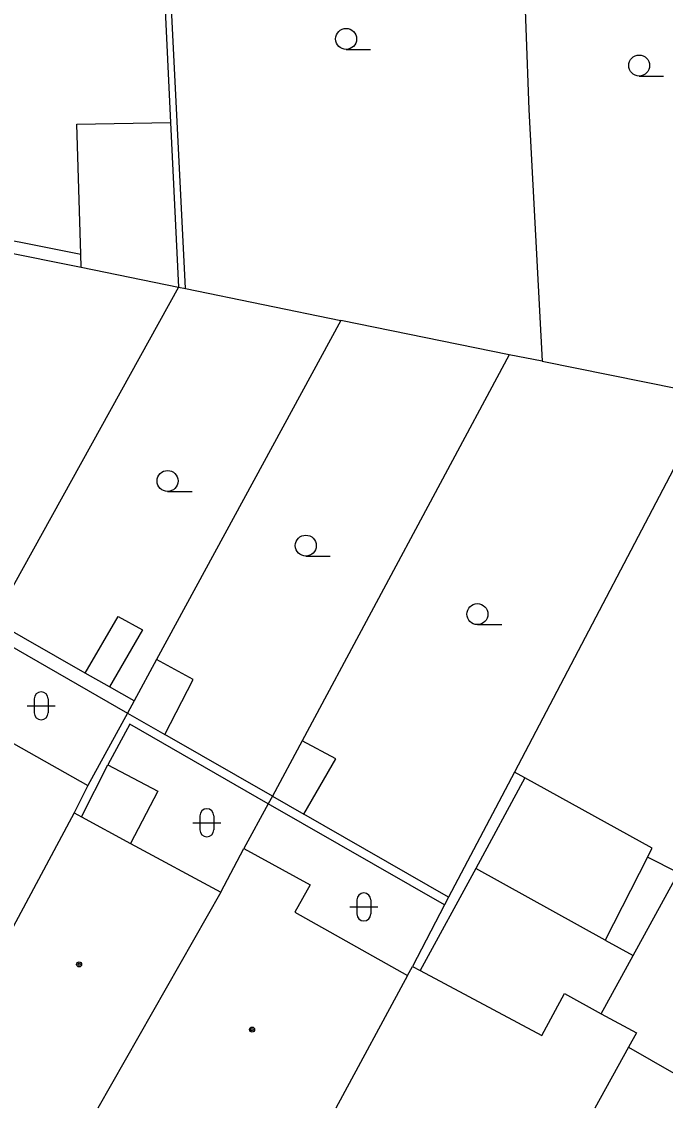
# Model space of a CAD drawing. Extents: x -595546 to -593986, y -1160845 to -1159202.
# Drawn here: x -594997.08 to -594974.09, y -1160843.24 to -1160804.4 of the extents above; entities that cross this region are included whole.
import ezdxf

# ---------------------------------------------------------------- set-up
doc = ezdxf.new("R2010")
doc.units = 0
for name, color, linetype in [('DOP - kresba z DSPS bez souradnic', 7, 'Continuous'), ('DOP - rozhrani ploch obecne', 7, 'Continuous'), ('Level 36', 7, 'Continuous'), ('Level 39', 7, 'Continuous'), ('TM - budovy zdene_ betonove - VP', 7, 'Continuous')]:
    doc.layers.add(name, color=color, linetype=linetype)

msp = doc.modelspace()

# ---------------------------------------------------------------- linework, layer by layer
at = {"layer": 'DOP - kresba z DSPS bez souradnic'}
for points in [[(-594991.23, -1160813.94), (-594992.28, -1160792.94)], [(-594995.11, -1160808.07), (-594991.76, -1160808.01)], [(-594994.97, -1160812.71), (-594995.11, -1160808.07)], [(-595003.88, -1160810.94), (-594994.97, -1160812.71)], [(-594994.96, -1160813.18), (-594994.97, -1160812.71)], [(-594994.81, -1160827.69), (-594998.09, -1160825.82)], [(-594994.81, -1160827.69), (-594993.64, -1160825.66)], [(-594993.64, -1160825.66), (-594992.77, -1160826.14)], [(-594992.77, -1160826.14), (-594993.94, -1160828.18)], [(-594998.32, -1160826.24), (-594993.3, -1160829.12)], [(-594993.94, -1160828.18), (-594994.81, -1160827.69)], [(-594993.06, -1160828.68), (-594993.94, -1160828.18)], [(-594993.3, -1160829.12), (-594991.97, -1160829.88)], [(-594993.22, -1160829.51), (-594994, -1160830.97)], [(-594988.27, -1160832.36), (-594993.22, -1160829.51)], [(-594994.95, -1160832.82), (-594994, -1160830.97)], [(-594994, -1160830.97), (-594992.22, -1160831.91)], [(-594979.11, -1160831.43), (-594980.86, -1160834.67)], [(-594992.22, -1160831.91), (-594993.19, -1160833.78)], [(-594981.97, -1160835.97), (-594988.27, -1160832.36)], [(-594988.12, -1160832.09), (-594987, -1160832.73)], [(-594974.72, -1160834.27), (-594976.23, -1160837.23)], [(-594980.86, -1160834.67), (-594982.84, -1160838.32)], [(-594976.23, -1160837.23), (-594980.86, -1160834.67)], [(-594975.24, -1160837.78), (-594973.62, -1160834.82)], [(-594976.23, -1160837.23), (-594975.24, -1160837.78)], [(-594976.38, -1160839.86), (-594975.24, -1160837.78)], [(-594975.4, -1160841.06), (-594972.24, -1160842.87)]]:
    msp.add_lwpolyline(points, dxfattribs=at)
at = {"layer": 'DOP - rozhrani ploch obecne'}
for points in [[(-594979.39, -1160795.9), (-594978.96, -1160807.54)], [(-594992.19, -1160798.96), (-594991.76, -1160808.01)], [(-594978.96, -1160807.54), (-594978.49, -1160816.54)], [(-594991.76, -1160808.01), (-594991.48, -1160813.89)], [(-594997.87, -1160812.59), (-594994.96, -1160813.18)], [(-594994.96, -1160813.18), (-594991.48, -1160813.89)], [(-594991.48, -1160813.89), (-594998.09, -1160825.82)], [(-594991.48, -1160813.89), (-594991.23, -1160813.94)], [(-594991.23, -1160813.94), (-594985.68, -1160815.08)], [(-594985.68, -1160815.08), (-594992.27, -1160827.2)], [(-594979.66, -1160816.31), (-594985.68, -1160815.08)], [(-594979.66, -1160816.31), (-594987.06, -1160830.11)], [(-594978.49, -1160816.54), (-594979.66, -1160816.31)], [(-594978.49, -1160816.54), (-594972.41, -1160817.77)], [(-594972.41, -1160817.77), (-594979.48, -1160831.23)], [(-594992.27, -1160827.2), (-594993.06, -1160828.68)], [(-594990.96, -1160827.91), (-594992.27, -1160827.2)], [(-594991.97, -1160829.88), (-594990.96, -1160827.91)], [(-594993.06, -1160828.68), (-594993.3, -1160829.12)], [(-594993.3, -1160829.12), (-594994.72, -1160831.71)], [(-594988.12, -1160832.09), (-594991.97, -1160829.88)], [(-594987.06, -1160830.11), (-594988.12, -1160832.09)], [(-594985.86, -1160830.75), (-594987.06, -1160830.11)], [(-594987, -1160832.73), (-594985.86, -1160830.75)], [(-594979.48, -1160831.23), (-594981.83, -1160835.7)], [(-594979.11, -1160831.43), (-594979.48, -1160831.23)], [(-594974.56, -1160833.94), (-594979.11, -1160831.43)], [(-594988.27, -1160832.36), (-594989.14, -1160833.96)], [(-594988.12, -1160832.09), (-594988.27, -1160832.36)], [(-594981.83, -1160835.7), (-594987, -1160832.73)], [(-594974.72, -1160834.27), (-594974.56, -1160833.94)], [(-594973.62, -1160834.82), (-594974.72, -1160834.27)], [(-594981.83, -1160835.7), (-594981.97, -1160835.97)], [(-594981.97, -1160835.97), (-594983.12, -1160838.17)]]:
    msp.add_lwpolyline(points, dxfattribs=at)
at = {"layer": 'Level 36'}
for p, q in [((-594985.49, -1160805.395), (-594984.615, -1160805.395)), ((-594975.02, -1160806.345), (-594974.145, -1160806.345)), ((-594991.87, -1160821.195), (-594990.995, -1160821.195)), ((-594986.93, -1160823.505), (-594986.055, -1160823.505)), ((-594980.8, -1160825.955), (-594979.925, -1160825.955)), ((-594996.886, -1160828.856), (-594995.886, -1160828.856)), ((-594996.636, -1160828.606), (-594996.636, -1160829.106)), ((-594996.136, -1160828.606), (-594996.136, -1160829.106)), ((-594990.716, -1160832.786), (-594990.716, -1160833.286)), ((-594990.216, -1160832.786), (-594990.216, -1160833.286)), ((-594990.966, -1160833.036), (-594989.966, -1160833.036)), ((-594985.106, -1160835.796), (-594985.106, -1160836.296)), ((-594984.606, -1160835.796), (-594984.606, -1160836.296)), ((-594985.356, -1160836.046), (-594984.356, -1160836.046))]:
    msp.add_line(p, q, dxfattribs=at)
for centre in [(-594985.49, -1160805.02), (-594975.02, -1160805.97), (-594991.87, -1160820.82), (-594986.93, -1160823.13), (-594980.8, -1160825.58)]:
    msp.add_circle(centre, 0.375, dxfattribs=at)
for centre, start, end in [((-594996.386, -1160828.606), 0, 180), ((-594996.386, -1160829.106), 180, 0), ((-594990.466, -1160832.786), 0, 180), ((-594990.466, -1160833.286), 180, 0), ((-594984.856, -1160835.796), 0, 180), ((-594984.856, -1160836.296), 180, 0)]:
    msp.add_arc(centre, 0.25, start, end, dxfattribs=at)
at = {"layer": 'Level 39'}
for centre, radius in [((-594995.03, -1160838.1), 0.09), ((-594995.03, -1160838.1), 0.0398), ((-594988.85, -1160840.43), 0.09), ((-594988.85, -1160840.43), 0.0398)]:
    msp.add_circle(centre, radius, dxfattribs=at)
at = {"layer": 'TM - budovy zdene_ betonove - VP'}
for points in [[(-594999.77, -1160828.86), (-594994.72, -1160831.71)], [(-594994.72, -1160831.71), (-594995.21, -1160832.68)], [(-594995.21, -1160832.68), (-595000.13, -1160841.85)], [(-594995.21, -1160832.68), (-594994.95, -1160832.82)], [(-594994.95, -1160832.82), (-594993.19, -1160833.78)], [(-594993.19, -1160833.78), (-594989.97, -1160835.52)], [(-594989.97, -1160835.52), (-594989.14, -1160833.96)], [(-594989.14, -1160833.96), (-594986.77, -1160835.26)], [(-594989.97, -1160835.52), (-594994.362, -1160843.241)], [(-594986.77, -1160835.26), (-594987.32, -1160836.23)], [(-594987.32, -1160836.23), (-594983.3, -1160838.5)], [(-594983.3, -1160838.5), (-594983.12, -1160838.17)], [(-594983.12, -1160838.17), (-594982.84, -1160838.32)], [(-594983.3, -1160838.5), (-594985.853, -1160843.241)], [(-594982.84, -1160838.32), (-594978.5, -1160840.64)], [(-594978.5, -1160840.64), (-594977.69, -1160839.14)], [(-594977.69, -1160839.14), (-594976.38, -1160839.86)], [(-594976.38, -1160839.86), (-594975.12, -1160840.55)], [(-594975.12, -1160840.55), (-594975.4, -1160841.06)], [(-594975.4, -1160841.06), (-594976.603, -1160843.241)]]:
    msp.add_lwpolyline(points, dxfattribs=at)

doc.saveas('drawing.dxf')
